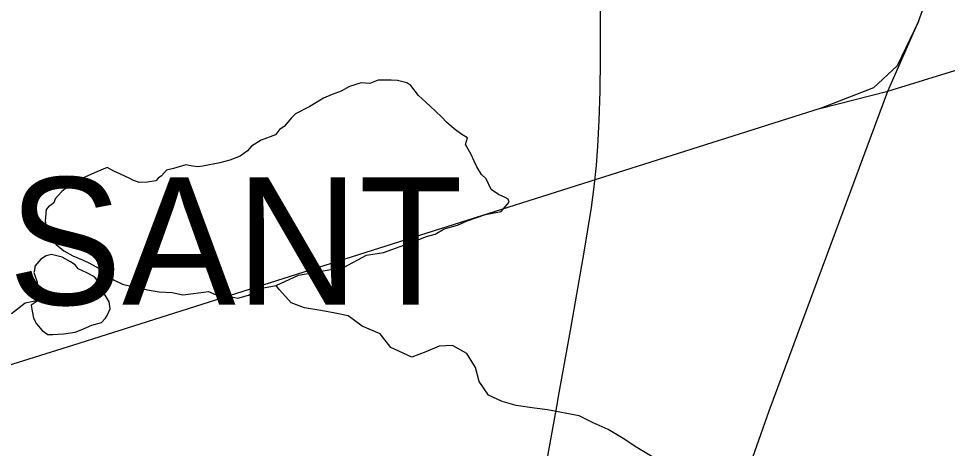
# Model space of a CAD drawing. Extents: x 0 to 34, y 0 to 22.
# Drawn here: x 28.206 to 28.896, y 19.248 to 19.567 of the extents above; entities that cross this region are included whole.
import ezdxf

# ---------------------------------------------------------------- set-up
doc = ezdxf.new("R2010")
doc.units = 0
for name, color, linetype in [('GM_X_Corporation_Text', 7, 'Continuous'), ('GM_X_Minor_Lake', 7, 'Continuous'), ('GM_X_Minor_River', 7, 'Continuous'), ('GM_X_Rail_Line', 7, 'Continuous'), ('GM_X_State_Route', 7, 'Continuous')]:
    doc.layers.add(name, color=color, linetype=linetype)

msp = doc.modelspace()

# ---------------------------------------------------------------- linework, layer by layer
at = {"layer": 'GM_X_Minor_Lake'}
for points in [[(28.48727, 19.52144), (28.48235, 19.52176), (28.4729, 19.52166), (28.46649, 19.51932), (28.46006, 19.51963), (28.45139, 19.51689), (28.44537, 19.51342), (28.43859, 19.51107), (28.43219, 19.50835), (28.42204, 19.50218), (28.4115, 19.49677), (28.4085, 19.4937), (28.40289, 19.4872), (28.39951, 19.4849), (28.39652, 19.48108), (28.38596, 19.47717), (28.37882, 19.47255), (28.37583, 19.46911), (28.37019, 19.46526), (28.36266, 19.46215), (28.35512, 19.46018), (28.34266, 19.45777), (28.33889, 19.45736), (28.3351, 19.45769), (28.3298, 19.45877), (28.32075, 19.45603), (28.31547, 19.45484), (28.31173, 19.45063), (28.30948, 19.44871), (28.3076, 19.4468), (28.30156, 19.44597), (28.29514, 19.44553), (28.29059, 19.44737), (28.28831, 19.44849), (28.28148, 19.45182), (28.27654, 19.45404), (28.2716, 19.45664), (28.26369, 19.45353), (28.25315, 19.44887), (28.25466, 19.44889), (28.24752, 19.44464), (28.24037, 19.44078), (28.23774, 19.43886), (28.23287, 19.4335), (28.23176, 19.43046), (28.22801, 19.42739), (28.22614, 19.42547), (28.22546, 19.41675), (28.22625, 19.41259), (28.22627, 19.40994), (28.22783, 19.40541), (28.23355, 19.39941), (28.23926, 19.39492), (28.24609, 19.3912), (28.25368, 19.38787), (28.25824, 19.38565), (28.26773, 19.38045), (28.27611, 19.37334), (28.28295, 19.37), (28.29014, 19.36818), (28.30264, 19.36566), (28.31021, 19.36422), (28.31967, 19.36394), (28.32762, 19.36213), (28.33555, 19.36298), (28.34688, 19.36461), (28.35409, 19.36128), (28.36165, 19.36098), (28.36847, 19.35954), (28.37639, 19.36189), (28.38052, 19.36421), (28.38768, 19.36732), (28.39712, 19.36893)], [(28.39712, 19.36893), (28.41368, 19.37668), (28.44765, 19.38272), (28.46421, 19.39161), (28.47666, 19.39364), (28.4891, 19.39794), (28.49739, 19.40105), (28.50869, 19.40534), (28.5151, 19.4073), (28.52187, 19.41116), (28.53168, 19.41392), (28.53883, 19.41703), (28.5524, 19.42172), (28.5641, 19.42411), (28.57009, 19.431), (28.56931, 19.43326), (28.56703, 19.43437), (28.5621, 19.4366), (28.55677, 19.44033), (28.55292, 19.44824), (28.54949, 19.45162), (28.54604, 19.45726), (28.54411, 19.46141), (28.5418, 19.46631), (28.53758, 19.47385), (28.53905, 19.47879), (28.53487, 19.4814), (28.52916, 19.4855), (28.52345, 19.49037), (28.52001, 19.49412), (28.51544, 19.49862), (28.51163, 19.50199), (28.5082, 19.50536), (28.50286, 19.51023), (28.49712, 19.51775), (28.49409, 19.51961), (28.48727, 19.52144)], [(28.27285, 19.35701), (28.26786, 19.36567), (28.2667, 19.36945), (28.26211, 19.37546), (28.25641, 19.37843), (28.24996, 19.3814), (28.24766, 19.3844), (28.24424, 19.38664), (28.23816, 19.38998), (28.23021, 19.39217), (28.22606, 19.39099), (28.2223, 19.38868), (28.21781, 19.38333), (28.21746, 19.38029), (28.21709, 19.37877), (28.21787, 19.37651), (28.21942, 19.3716), (28.21983, 19.36895), (28.2203, 19.35797)], [(28.2203, 19.35797), (28.21504, 19.3545), (28.21583, 19.34997), (28.21664, 19.34467), (28.21894, 19.34053), (28.22314, 19.33565), (28.22733, 19.33266), (28.2311, 19.3327), (28.23904, 19.33316), (28.24772, 19.33439), (28.25225, 19.33595), (28.26016, 19.33944), (28.26732, 19.34142), (28.27031, 19.34486), (28.27143, 19.34676), (28.27366, 19.35171), (28.27285, 19.35701)]]:
    msp.add_lwpolyline(points, dxfattribs=at)
at = {"layer": 'GM_X_Minor_River'}
for points in [[(28.67607, 19.24191), (28.66505, 19.24862), (28.65478, 19.25533), (28.64376, 19.26203), (28.63238, 19.26684), (28.62213, 19.27203), (28.59865, 19.27671), (28.58881, 19.27775), (28.57519, 19.27988), (28.56495, 19.2828), (28.5547, 19.28762), (28.54781, 19.29777), (28.54508, 19.30798), (28.53856, 19.31851), (28.52792, 19.32447), (28.5181, 19.32398), (28.50831, 19.31971), (28.49776, 19.31581), (28.4822, 19.32285), (28.47417, 19.33299), (28.46089, 19.33891), (28.45061, 19.34638), (28.44077, 19.34855), (28.43017, 19.35034), (28.41805, 19.35248), (28.40819, 19.35616), (28.39941, 19.36592), (28.39712, 19.36893)], [(28.2203, 19.35797), (28.21049, 19.35597), (28.20035, 19.34791)]]:
    msp.add_lwpolyline(points, dxfattribs=at)
at = {"layer": 'GM_X_Rail_Line'}
for p, q in [((28.85149, 19.51339), (28.87412, 19.5654)), ((28.80183, 19.50083), (28.85149, 19.51339))]:
    msp.add_line(p, q, dxfattribs=at)
for points in [[(28.87412, 19.5654), (29.06268, 20.08407), (29.08941, 20.1621), (29.11423, 20.24091), (29.13556, 20.33631), (29.14735, 20.40617), (29.15508, 20.46387), (29.16098, 20.49637)], [(28.85149, 19.51339), (29.40069, 19.68335), (29.49101, 19.70696), (29.58134, 19.72441), (29.91492, 19.77777), (30.02064, 19.79316), (30.11506, 19.80445), (30.18589, 19.8065), (30.24747, 19.80957), (30.28674, 19.81703), (30.31667, 19.82835)], [(28.87412, 19.5654), (28.85821, 19.53243), (28.84077, 19.51592), (28.80183, 19.50083)], [(28.57814, 18.60703), (28.60418, 18.74902), (28.61958, 18.83835), (28.64832, 18.94411), (28.68557, 19.05497), (28.76329, 19.27575), (28.85149, 19.51339)], [(28.80183, 19.50083), (28.24575, 19.32433), (28.15288, 19.29548), (27.31815, 19.07874), (26.87194, 18.96304)]]:
    msp.add_lwpolyline(points, dxfattribs=at)
at = {"layer": 'GM_X_State_Route'}
for points in [[(28.60599, 19.28175), (28.60634, 19.28371), (28.6157, 19.33568), (28.62573, 19.39385), (28.63115, 19.42695), (28.63324, 19.44231), (28.63494, 19.45834), (28.63606, 19.47257), (28.637, 19.49178), (28.63764, 19.5135), (28.63784, 19.5371), (28.63791, 19.5812), (28.63797, 19.63338), (28.63793, 19.66073), (28.63807, 19.69986), (28.63801, 19.71911), (28.63785, 19.74145), (28.6379, 19.75569)], [(28.5818, 19.14485), (28.58712, 19.17582), (28.5899, 19.19197), (28.59961, 19.24641), (28.60599, 19.28175)]]:
    msp.add_lwpolyline(points, dxfattribs=at)

# ---------------------------------------------------------------- texts
at = {"layer": 'GM_X_Corporation_Text'}
msp.add_text('PLEASANT', height=0.094697, rotation=0.00001, dxfattribs=at).set_placement((27.87426, 19.3547))

doc.saveas('drawing.dxf')
